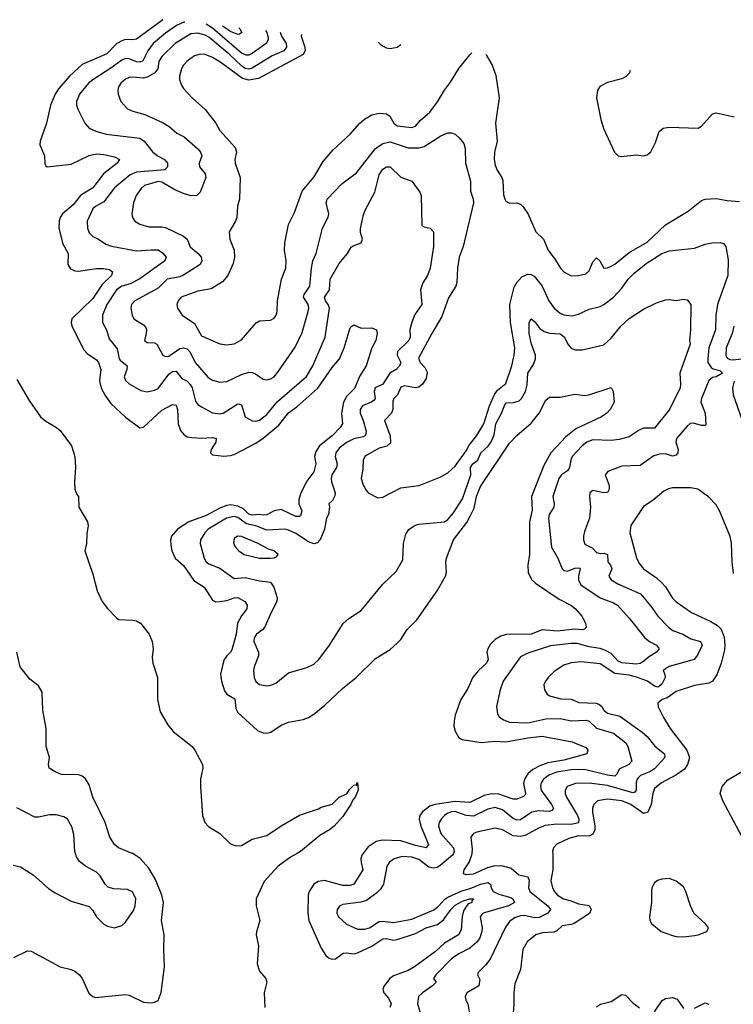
# Model space of a CAD drawing. Header units: inches. Extents: x 1384664 to 1536621, y 460766 to 646467.
# Tile 487 of 488: x 1461606 to 1465545, y 639167 to 644601. Entities that reach past the tile are written whole.
import ezdxf

# ---------------------------------------------------------------- set-up
doc = ezdxf.new("R2010")
doc.units = ezdxf.units.IN
doc.header["$MEASUREMENT"] = 0
doc.layers.add('B4663', color=7, linetype='Continuous')
doc.layers.add('B4664', color=7, linetype='Continuous')

msp = doc.modelspace()

# ---------------------------------------------------------------- linework, layer by layer
at = {"layer": 'B4663', "color": 5}
for points, elevation in [([(1461570, 639935.3), (1461610, 639926.3), (1461681, 639881), (1461765.8, 639805.8), (1461801.8, 639781.8), (1461890, 639737.4), (1461990, 639706.4), (1462010, 639685.5), (1462030.3, 639650), (1462070, 639610.3), (1462090, 639598), (1462130, 639590.3), (1462170, 639601.7), (1462190, 639620.3), (1462234.1, 639685.9), (1462243.4, 639710), (1462247.9, 639750), (1462228.3, 639788.3), (1462200.6, 639800.6), (1462124, 639804), (1462093.5, 639813.5), (1462077.3, 639830), (1462050, 639876.8), (1462030, 639896.2), (1461969, 639929), (1461936, 639956), (1461920.5, 639980.5), (1461914, 640000)], 720), ([(1461573.6, 639426.4), (1461650, 639463.1), (1461670, 639460.9), (1461830, 639373.6), (1461890, 639360.2), (1461910.2, 639350), (1461935.6, 639330), (1461950.1, 639310.1), (1461988.6, 639228.6), (1462010, 639210.3), (1462025, 639205), (1462190, 639220.7), (1462210, 639217.3), (1462290, 639179.6), (1462330, 639176), (1462350, 639178.7), (1462370, 639188.4), (1462387.5, 639232.5), (1462405, 639375), (1462400.9, 639470), (1462403.5, 639550), (1462388.6, 639630), (1462399.1, 639730), (1462389.7, 639770), (1462356.1, 639856.1), (1462319.3, 639919.3), (1462271.3, 639971.3), (1462230, 639998.7), (1462226.7, 640000)], 680), ([(1463137.5, 640000), (1463100, 639980), (1463032.6, 639930), (1462955.3, 639844.7), (1462911.6, 639750), (1462910.9, 639710), (1462931.3, 639630), (1462912.4, 639567.6), (1462911.6, 639550), (1462923.4, 639490), (1462916.4, 639390), (1462930, 639350.2), (1462964.9, 639310), (1462969.3, 639290), (1462955.7, 639230), (1462958.6, 639150)], 680), ([(1463502, 640000), (1463494.4, 639990), (1463488.8, 639970), (1463490.1, 639950.1), (1463500.5, 639910), (1463450.1, 639829.9), (1463430, 639823.1), (1463390, 639823.4), (1463288.8, 639851.2), (1463254.1, 639845.9), (1463229.3, 639830), (1463204.7, 639790), (1463198.9, 639770), (1463196.1, 639670), (1463202, 639630), (1463270, 639476.4), (1463296.5, 639436.5), (1463310, 639424.6), (1463330, 639415.8), (1463350, 639418.6), (1463390.9, 639449.1), (1463410, 639451.3), (1463450, 639446.1), (1463470, 639451.5), (1463550, 639487.3), (1463610, 639529.2), (1463630, 639530.5), (1463670, 639521.6), (1463690, 639524.7), (1463790, 639557.4), (1463850, 639589.7), (1463911.5, 639608.5), (1463945.6, 639634.4), (1463988.2, 639691.8), (1464010, 639713.6), (1464050, 639736.4), (1464089.6, 639750), (1464110.4, 639750), (1464100.7, 639739.3), (1464101.1, 639730), (1464080.3, 639719.7), (1464056.3, 639683.7), (1464048.1, 639651.9), (1464042.5, 639577.5), (1464027.5, 639550), (1463950, 639504.3), (1463900.4, 639459.6), (1463785.6, 639374.4), (1463750, 639354.6), (1463670, 639325.3), (1463649.2, 639310), (1463618.2, 639270), (1463610.2, 639250), (1463616.5, 639230), (1463641.2, 639201.2), (1463655.8, 639170), (1463649.5, 639150)], 720), ([(1464000, 640000), (1463995, 639990), (1463926.2, 639933.8), (1463910, 639923.2), (1463890, 639918.1), (1463865.1, 639925.1), (1463810, 639965.8), (1463770, 639979.9), (1463717.3, 639982.7), (1463672.2, 639970), (1463647.9, 639952.1), (1463632.3, 639930), (1463614.7, 639830), (1463597.6, 639802.4), (1463577.2, 639782.8), (1463519.5, 639740.5), (1463488.9, 639731.1), (1463390, 639718), (1463372.4, 639710), (1463359, 639690), (1463357.3, 639670), (1463364.9, 639650), (1463410, 639610.2), (1463470, 639582.9), (1463510, 639581.5), (1463536.3, 639590), (1463590, 639624.2), (1463610, 639626.5), (1463670, 639618.1), (1463770, 639637.8), (1463891.4, 639688.6), (1463919.3, 639710), (1463952, 639748), (1463970, 639759.4), (1464046, 639794), (1464093.2, 639806.8), (1464150, 639830.7), (1464190, 639839.5), (1464205.2, 639830), (1464208.4, 639810), (1464218.7, 639790), (1464250, 639774.5), (1464316.5, 639756.5), (1464327.1, 639750), (1464337.8, 639730), (1464303.6, 639710), (1464164.6, 639670), (1464156.9, 639663.1), (1464148.5, 639650), (1464158.1, 639590), (1464157, 639570), (1464146, 639534), (1464130, 639510.7), (1464090, 639477), (1464030, 639446.3), (1463990, 639417.8), (1463903.2, 639330), (1463890.3, 639310), (1463904.4, 639290), (1463885.2, 639270), (1463828.9, 639231.1), (1463807, 639210), (1463802, 639170), (1463824.9, 639090)], 740), ([(1464101.1, 640000), (1464100.3, 639990), (1464086.5, 639953.5), (1464056.9, 639910), (1464053, 639890), (1464070, 639883.2), (1464110, 639888), (1464190, 639922.4), (1464230, 639932.6), (1464270, 639931.5), (1464318.3, 639918.3), (1464361.8, 639881.8), (1464411.1, 639871.1), (1464418, 639850), (1464415.3, 639810), (1464422.6, 639790), (1464520.5, 639710), (1464535, 639690), (1464521.2, 639670), (1464473.7, 639646.3), (1464450, 639645.1), (1464390, 639657.1), (1464370, 639655.2), (1464336.2, 639643.8), (1464310, 639625), (1464284.8, 639590), (1464203.2, 639416.8), (1464177.2, 639382.8), (1464137.2, 639342.8), (1464132, 639330), (1464145.1, 639305.1), (1464139.4, 639270), (1464074.6, 639230), (1464065.5, 639210), (1464069, 639190), (1464079, 639170), (1464096.5, 639070)], 760), ([(1464547.8, 640000), (1464548.2, 639910), (1464538.4, 639850), (1464546, 639810), (1464557.1, 639790), (1464573.8, 639770), (1464607.7, 639750), (1464650, 639738.5), (1464690, 639721.4), (1464750, 639712.6), (1464760.5, 639690), (1464751, 639669), (1464666.2, 639613.8), (1464650, 639607.6), (1464599.3, 639600.7), (1464568.1, 639571.9), (1464554.5, 639565.5), (1464490, 639562.4), (1464454.9, 639550), (1464407.3, 639512.7), (1464382.7, 639470), (1464370, 639359), (1464339.5, 639280.5), (1464332.7, 639230), (1464333.4, 639170), (1464325.6, 639070)], 780), ([(1464790, 639153.2), (1464812, 639168), (1464870, 639182.7), (1464930, 639221.4), (1464950, 639217.3), (1464990, 639175.3), (1465027.6, 639147.6)], 780), ([(1465110, 639125.5), (1465151.3, 639188.7), (1465170, 639198.8), (1465210, 639205), (1465235.2, 639195.1), (1465270, 639144.2)], 780), ([(1465330, 639146.4), (1465390, 639175.8), (1465410, 639167.3)], 780)]:
    msp.add_lwpolyline(points, dxfattribs=dict(at, elevation=elevation))
at = {"layer": 'B4663', "color": 5, "elevation": 820}
msp.add_lwpolyline([(1465190, 639861.6), (1465150, 639858.4), (1465126.8, 639850), (1465110, 639838), (1465094.9, 639810), (1465092.4, 639790), (1465094, 639730), (1465083.1, 639650), (1465084.4, 639630), (1465093.5, 639613.5), (1465147.3, 639570), (1465210, 639546.4), (1465230, 639541.3), (1465270, 639540.4), (1465330, 639548), (1465350, 639550.7), (1465398, 639570), (1465408.7, 639590), (1465394, 639610), (1465327.6, 639670), (1465307.8, 639710), (1465282.6, 639790), (1465270, 639816.2), (1465230, 639847.8)], close=True, dxfattribs=at)
at = {"layer": 'B4664', "color": 5}
for points, elevation in [([(1462396.7, 644601.1), (1462250, 644493.8), (1462230, 644489.9), (1462190, 644491.2), (1462170, 644485.2), (1462142.5, 644470), (1462086.7, 644413.3), (1461950, 644353.4), (1461881.4, 644290), (1461820.8, 644219.2), (1461802, 644190), (1461775.5, 644130), (1461753.9, 644030), (1461718.4, 643930), (1461716.9, 643910), (1461743.6, 643850), (1461745.4, 643805.4), (1461750, 643794), (1461758, 643790), (1461890, 643803.7), (1461990, 643852.2), (1462030, 643860.8), (1462070, 643858), (1462130, 643844.1), (1462157, 643830), (1462144.9, 643810), (1462068.6, 643750), (1462010, 643672.6), (1461941.8, 643630), (1461900.6, 643579.4), (1461843, 643530), (1461829.4, 643510), (1461823.8, 643490), (1461821.2, 643450), (1461845, 643365), (1461872.8, 643310), (1461871.3, 643250), (1461885.8, 643225.8), (1461910, 643215.4), (1461930, 643213.7), (1462030, 643228.1), (1462068.6, 643228.6), (1462101.7, 643221.7), (1462118.9, 643210), (1462112.9, 643190), (1462060.9, 643139.1), (1462010, 643062.8), (1461894.3, 642950), (1461889.3, 642930), (1461894.2, 642910), (1461959.8, 642779.8), (1461978.6, 642758.6), (1462030, 642724.7), (1462041.2, 642710), (1462053.6, 642670), (1462046.8, 642610), (1462049.4, 642590), (1462059.6, 642559.6), (1462080.8, 642520.8), (1462110, 642483.2), (1462190, 642407.9), (1462270, 642348.8), (1462290, 642352.6), (1462390, 642446.7), (1462450, 642477.8), (1462470, 642474.3), (1462477.2, 642450), (1462481.4, 642370), (1462494.4, 642334.4), (1462511.4, 642311.4), (1462530, 642299.7), (1462555.6, 642295.6), (1462610, 642292.2), (1462670, 642296.3), (1462690.1, 642290.1), (1462689.1, 642270), (1462662.4, 642230), (1462659.5, 642210), (1462670, 642199.5), (1462732.1, 642192.1), (1462770, 642195.2), (1462790, 642201.8), (1462910, 642264), (1462950, 642291.1), (1463036.9, 642363.1), (1463090, 642431.5), (1463135.4, 642464.6), (1463252, 642568), (1463330, 642681.8), (1463371.3, 642728.7), (1463397.3, 642790), (1463430, 642901), (1463439, 642910), (1463450, 642917.3), (1463490, 642899.1), (1463550, 642901.3), (1463575.5, 642890), (1463578.7, 642870), (1463571.4, 642830), (1463549.3, 642790.7), (1463517.8, 642690), (1463483.6, 642636.4), (1463454.6, 642565.4), (1463410, 642521.1), (1463392.9, 642490), (1463382.6, 642430), (1463387.4, 642370), (1463375.8, 642350), (1463332.8, 642307.2), (1463261.5, 642250), (1463241.3, 642218.7), (1463233.7, 642190), (1463240.1, 642150), (1463230, 642106.3), (1463190, 642054), (1463157.6, 641990), (1463147, 641953), (1463146.6, 641930), (1463162.6, 641890), (1463156.1, 641863.9), (1463150, 641858.5), (1463130, 641859.2), (1463050, 641897.3), (1463010, 641890.4), (1462970, 641869.4), (1462954, 641866), (1462930, 641870.8), (1462890, 641867.4), (1462870, 641871.5), (1462841.3, 641901.3), (1462810, 641916.8), (1462770, 641923.9), (1462750, 641921), (1462710, 641905.5), (1462634.7, 641865.3), (1462539, 641830), (1462477.3, 641790), (1462443.9, 641750), (1462439, 641730), (1462440.3, 641700.3), (1462446, 641670), (1462464.7, 641630), (1462510, 641589.3), (1462567.1, 641507.1), (1462623.9, 641470), (1462670, 641398), (1462688.9, 641388.9), (1462709.5, 641389.5), (1462750, 641396.6), (1462790, 641410.8), (1462810, 641411.6), (1462848.9, 641390), (1462862, 641370), (1462859.1, 641350), (1462830, 641311.2), (1462809.1, 641270.9), (1462801.4, 641210), (1462776.6, 641123.4), (1462770.1, 641109.9), (1462749, 641090), (1462733.4, 641066.6), (1462715, 640990), (1462719.8, 640950), (1462737.3, 640897.3), (1462750, 640879.1), (1462793.1, 640853.1), (1462799.1, 640799.1), (1462810, 640777), (1462918.6, 640678.6), (1462950, 640664.9), (1462970, 640662.8), (1462991.6, 640668.4), (1463050, 640707.6), (1463090, 640724.6), (1463170, 640739.5), (1463199.3, 640750), (1463230, 640768.8), (1463290, 640817.6), (1463387.3, 640910), (1463463.6, 640970), (1463570, 641075.3), (1463650, 641126), (1463690, 641160.2), (1463710, 641180.8), (1463745.1, 641234.9), (1463797.5, 641290), (1463910, 641449.2), (1463957, 641530), (1463962.4, 641550), (1463959, 641610), (1463962.4, 641630), (1464001.3, 641730), (1464073.9, 641826.1), (1464094.7, 641865.3), (1464113.7, 641906.3), (1464126.7, 641970), (1464150, 642025), (1464310, 642263.6), (1464350, 642306.9), (1464430, 642374.6), (1464473.8, 642430), (1464510, 642500.5), (1464530, 642518.4), (1464590, 642518), (1464670, 642534.4), (1464726.7, 642526.7), (1464748, 642530), (1464870, 642570.7), (1464881, 642550), (1464886.8, 642490), (1464864.9, 642450), (1464847.3, 642430), (1464817.3, 642410), (1464675.9, 642344.1), (1464620.8, 642299.2), (1464536.9, 642210), (1464499.3, 642140.7), (1464431.2, 641970), (1464434, 641894), (1464419.1, 641830), (1464419.8, 641650), (1464410.2, 641590), (1464412.2, 641550), (1464431.6, 641511.6), (1464452.1, 641492.1), (1464583.6, 641403.6), (1464647.2, 641370), (1464674.6, 641350), (1464708.5, 641310), (1464728.4, 641270), (1464732.2, 641247.8), (1464723, 641237), (1464710, 641233.6), (1464670, 641237.1), (1464573.1, 641226.9), (1464490, 641233.5), (1464430, 641210.9), (1464291.8, 641208.2), (1464261.6, 641198.4), (1464230, 641180.6), (1464204.5, 641155.5), (1464189.4, 641130), (1464184.8, 641110), (1464191.8, 641070), (1464182.8, 641050), (1464138, 641010), (1464107.1, 640972.9), (1464079.3, 640910), (1464040.7, 640850), (1464010, 640762.7), (1464003.8, 640730), (1464002.9, 640702.9), (1464010, 640674), (1464030, 640638), (1464048.1, 640628.1), (1464152.3, 640612.3), (1464230, 640619.4), (1464290, 640615.1), (1464410, 640638.1), (1464490, 640646.4), (1464655.6, 640615.6), (1464730, 640584.9), (1464741.6, 640570), (1464735.5, 640550), (1464610, 640514.3), (1464520.6, 640499.4), (1464476.4, 640483.6), (1464437.6, 640462.4), (1464410, 640439), (1464391.4, 640410), (1464386.6, 640386.6), (1464398.5, 640330), (1464396, 640324), (1464385.9, 640314.1), (1464350, 640299.8), (1464330, 640299.2), (1464250, 640327), (1464210, 640328.3), (1464170, 640319.9), (1464090, 640281.9), (1464010, 640286.5), (1463898.3, 640270), (1463870, 640260.3), (1463828.9, 640230), (1463815.3, 640210), (1463810.6, 640190), (1463820.9, 640150), (1463862.3, 640050), (1463850.4, 640030), (1463790, 640043.9), (1463710, 640069.9), (1463607.7, 640072.3), (1463573.6, 640066.4), (1463530, 640037), (1463502, 640000)], 720), ([(1462517.8, 644588.2), (1462512.2, 644587.8), (1462471.2, 644568.8), (1462410, 644527), (1462342.9, 644470), (1462312.5, 644430), (1462286.4, 644373.6), (1462270, 644365.9), (1462250, 644369), (1462210, 644384.7), (1462190, 644386.8), (1462170, 644378.5), (1462110, 644334.1), (1462009.3, 644270), (1461985.1, 644250), (1461936, 644190), (1461919.3, 644150), (1461919.2, 644130), (1461926.5, 644106.5), (1461966.5, 644030), (1461990, 644003.1), (1462025.7, 643985.7), (1462082.8, 643970), (1462270, 643946.9), (1462292.3, 643930), (1462341.2, 643870), (1462370, 643848.6), (1462406, 643830), (1462421.1, 643810), (1462421.1, 643790), (1462407.9, 643772.1), (1462250, 643759.4), (1462215.2, 643744.8), (1462130, 643672.7), (1462070, 643595.7), (1462024.1, 643570), (1462010, 643556.5), (1461979.3, 643490), (1461980.6, 643450), (1461990, 643424.2), (1462010, 643404.7), (1462041.6, 643390), (1462082.4, 643362.4), (1462112.1, 643352.1), (1462250, 643324.7), (1462331.9, 643331.9), (1462370, 643330.9), (1462395, 643315), (1462413.8, 643290), (1462408, 643270), (1462270, 643171.6), (1462216.6, 643143.4), (1462170, 643129.9), (1462140.1, 643110), (1462086.8, 643030), (1462063.7, 642970), (1462063.5, 642930), (1462084.7, 642890), (1462100.1, 642840.1), (1462144.6, 642784.6), (1462155.8, 642730), (1462161.3, 642721.3), (1462199.4, 642690), (1462197.8, 642670), (1462182.7, 642630), (1462189.2, 642610), (1462210, 642591.2), (1462273.9, 642553.9), (1462310, 642547.7), (1462350, 642556), (1462370, 642565.8), (1462430, 642644), (1462450, 642658.8), (1462470, 642662.3), (1462501.3, 642621.3), (1462530, 642605.8), (1462547.7, 642587.7), (1462557.4, 642570), (1462576.8, 642496.8), (1462590, 642478.4), (1462610, 642463.8), (1462670, 642431.8), (1462710, 642425.8), (1462730, 642429), (1462810, 642481.2), (1462819.7, 642479.7), (1462830, 642476.4), (1462850, 642408.9), (1462890, 642387.3), (1462910, 642385.2), (1462930, 642391), (1462970, 642421.5), (1463027, 642493), (1463188.2, 642631.8), (1463224.4, 642690), (1463291.3, 642850), (1463316, 643010), (1463308.3, 643030), (1463293.1, 643050), (1463288.8, 643070), (1463315.9, 643110), (1463320.6, 643170), (1463370, 643256.5), (1463415.6, 643310), (1463434.7, 643345.3), (1463446.2, 643353.8), (1463491.1, 643370), (1463498.4, 643390), (1463487.3, 643427.2), (1463486.9, 643446.9), (1463501, 643519), (1463513.1, 643550), (1463566.7, 643650), (1463590, 643744.9), (1463610, 643775.5), (1463630, 643789), (1463650, 643788.8), (1463710, 643732.9), (1463770.3, 643710), (1463815.5, 643650), (1463821.1, 643630), (1463825.8, 643465.8), (1463838, 643458), (1463872, 643450), (1463890.6, 643430.6), (1463890.3, 643350.3), (1463870.8, 643230), (1463856.1, 643190), (1463830.9, 643149.1), (1463817.8, 643110), (1463826.3, 643030), (1463786.5, 642973.5), (1463770, 642932.6), (1463759.9, 642890), (1463761.1, 642850), (1463753, 642830), (1463691.3, 642770), (1463690.1, 642750), (1463710.2, 642710), (1463703.2, 642690), (1463683.2, 642670), (1463648.9, 642651.1), (1463610.1, 642589.9), (1463567.8, 642570), (1463562.7, 642550), (1463568.1, 642510), (1463560.1, 642499.9), (1463546.9, 642490), (1463497.5, 642470), (1463484.6, 642450), (1463484.8, 642430), (1463501.5, 642390), (1463517.8, 642330), (1463514.1, 642305.9), (1463501.4, 642298.6), (1463450, 642287.9), (1463410, 642267.2), (1463370, 642237.2), (1463350.8, 642210), (1463346.9, 642190), (1463357.6, 642150), (1463354.6, 642130), (1463329.5, 642090), (1463325.3, 642070), (1463327.3, 642050), (1463347.8, 641990), (1463346.2, 641973.8), (1463331.8, 641948.2), (1463313, 641930), (1463315.8, 641910), (1463310.1, 641870), (1463300.2, 641850), (1463288.6, 641790), (1463263.8, 641730), (1463250, 641714.4), (1463230, 641708.4), (1463199.6, 641719.6), (1463130, 641765.5), (1463090, 641784), (1463070, 641788.9), (1462970, 641784.8), (1462910, 641808.2), (1462858.4, 641818.4), (1462810, 641854.2), (1462790, 641859.7), (1462747.5, 641850), (1462646.4, 641790), (1462627.2, 641770), (1462604.5, 641730), (1462602.9, 641710), (1462623.5, 641630), (1462635.9, 641610), (1462650, 641597.7), (1462710, 641574.4), (1462790, 641516.8), (1462850, 641523.3), (1462930, 641503.6), (1462990, 641496.8), (1463008.1, 641470), (1463026.7, 641410), (1463024.8, 641390), (1462993.3, 641330), (1462959.8, 641250), (1462945.9, 641234.1), (1462912.3, 641210), (1462900.1, 641190), (1462898.7, 641170), (1462923.7, 641110), (1462924.8, 641090), (1462900.1, 641030), (1462897.3, 641010), (1462900.7, 640970), (1462910, 640948.8), (1462930, 640933.1), (1462941, 640930), (1462970, 640925.5), (1462991.9, 640928.1), (1463020, 640940), (1463090, 640996.4), (1463190, 641025.3), (1463230, 641045.3), (1463256.9, 641070), (1463315.6, 641150), (1463390.6, 641269.4), (1463423, 641297), (1463490, 641340.4), (1463610, 641485.3), (1463684.6, 641555.4), (1463720.4, 641619.6), (1463724.8, 641710), (1463737.3, 641762.7), (1463753, 641787), (1463789.2, 641810.8), (1463810, 641817.5), (1463950, 641830.2), (1463970, 641842), (1464001, 641879), (1464050, 641956.9), (1464096, 642090), (1464095, 642130), (1464107.4, 642150), (1464133.9, 642170), (1464151.1, 642210), (1464192.5, 642247.5), (1464209, 642271), (1464225.6, 642310), (1464234.9, 642370), (1464266.2, 642430), (1464283.9, 642476.1), (1464293.4, 642486.6), (1464332.3, 642487.7), (1464362.5, 642497.5), (1464376.4, 642510), (1464397.4, 642550), (1464406.9, 642586.8), (1464410.7, 642650), (1464442, 642698), (1464453.1, 642730), (1464452.2, 642750), (1464430.5, 642810), (1464417.4, 642870), (1464417.3, 642930), (1464428.9, 642951.1), (1464450, 642934), (1464477.8, 642897.8), (1464500.2, 642880.2), (1464530, 642870.8), (1464590, 642866.8), (1464613.1, 642850), (1464630.7, 642810.7), (1464649.1, 642789.1), (1464670, 642779), (1464710, 642778.6), (1464830, 642807.3), (1464870, 642843.2), (1464923.2, 642910), (1464970, 642952.3), (1465050, 643003.2), (1465120.9, 643039.1), (1465170, 643055.8), (1465190, 643057.1), (1465230, 643050.6), (1465270, 643058.8), (1465290, 643056), (1465310.4, 643030), (1465307.7, 642890), (1465302.2, 642830), (1465306.9, 642810), (1465250.2, 642650), (1465253.8, 642590), (1465251, 642570), (1465193, 642450), (1465110, 642347.7), (1465050, 642346.9), (1465024.5, 642335.5), (1464970, 642299.8), (1464915.2, 642284.8), (1464870, 642279.6), (1464770, 642281.8), (1464735.8, 642270), (1464710.2, 642250), (1464656.1, 642190), (1464647.5, 642170), (1464640.6, 642130), (1464629, 642111), (1464595.8, 642090), (1464581.5, 642070), (1464548.5, 641970), (1464556.9, 641930), (1464553.9, 641910), (1464529, 641870), (1464524.6, 641850), (1464540.9, 641690), (1464575.4, 641630), (1464600.2, 641570), (1464610, 641560.7), (1464630, 641558.3), (1464670, 641574.1), (1464696.8, 641576.8), (1464699.3, 641570), (1464689.6, 641530.4), (1464689.6, 641510), (1464703.2, 641483.2), (1464810, 641410.8), (1464883.2, 641383.2), (1464905.5, 641370), (1464970, 641299.1), (1465056.9, 641190), (1465081.5, 641170), (1465120.3, 641150), (1465135.2, 641130), (1465121.7, 641110), (1465077.3, 641082.7), (1465050, 641059.2), (1465030, 641047.7), (1465010, 641045.3), (1464930, 641051), (1464910, 641061.5), (1464870, 641103.5), (1464839.8, 641119.8), (1464810, 641130.6), (1464750, 641139.6), (1464682.2, 641157.8), (1464650, 641158.6), (1464535.2, 641144.9), (1464410, 641105.3), (1464370, 641085.1), (1464274.2, 640950), (1464258, 640902), (1464238.4, 640810), (1464242.4, 640770), (1464253.2, 640753.2), (1464276.5, 640736.5), (1464310, 640725.1), (1464410, 640720.3), (1464510, 640743.4), (1464590, 640745.3), (1464650, 640731), (1464730, 640735.9), (1464749.6, 640729.6), (1464790.4, 640690.4), (1464883.7, 640663.7), (1464950.8, 640610.8), (1464963.3, 640590), (1464984.6, 640510), (1464967.6, 640490), (1464915.4, 640464.6), (1464901.9, 640438.1), (1464890, 640427.1), (1464850, 640431.4), (1464730, 640460.6), (1464690, 640464), (1464650, 640462.1), (1464571.2, 640448.8), (1464530, 640434.1), (1464497.9, 640410), (1464483.9, 640390), (1464479.8, 640370), (1464484.8, 640350), (1464496.6, 640330), (1464540.9, 640270), (1464551.9, 640248.1), (1464542.6, 640237.4), (1464527.9, 640232.1), (1464470, 640234.6), (1464432, 640228), (1464370, 640185.7), (1464350, 640182.9), (1464330, 640191.9), (1464270, 640239.7), (1464230, 640252.7), (1464190, 640244.4), (1464110, 640206.3), (1464070, 640208.7), (1464010, 640230.6), (1463990, 640229.9), (1463970, 640222.5), (1463950.2, 640210), (1463932.3, 640190), (1463921.1, 640170), (1463918.4, 640150), (1463930.1, 640110), (1464000.1, 640030), (1464005, 640010), (1464000, 640000)], 740), ([(1462962.2, 644540.9), (1462969.7, 644530), (1462976.8, 644503.2), (1462977.2, 644490), (1462967.2, 644470), (1462890, 644414.9), (1462870, 644404.5), (1462855.3, 644404.7), (1462830, 644416.7), (1462670, 644554.5), (1462634.5, 644575.8)], 740), ([(1462815, 644556.6), (1462820.7, 644550), (1462831.3, 644530), (1462819, 644521), (1462810, 644519.3), (1462770, 644536.2), (1462726, 644566.1)], 720), ([(1463043, 644532.3), (1463051.2, 644510), (1463076.9, 644470), (1463079.1, 644450), (1463063.9, 644430), (1462998.8, 644401.2), (1462890, 644332.8), (1462870, 644327.7), (1462850, 644332.2), (1462830, 644346.3), (1462762.2, 644410), (1462650, 644504.5), (1462630, 644516), (1462590, 644526.9), (1462550, 644522.5), (1462465.1, 644470), (1462390, 644398.3), (1462374.9, 644370), (1462369.1, 644330), (1462351.8, 644308.2), (1462310, 644283.7), (1462290, 644278.4), (1462230, 644283.9), (1462210, 644281.3), (1462190, 644272.5), (1462164.3, 644250), (1462151, 644230), (1462147.7, 644210), (1462149.5, 644189.5), (1462164.5, 644150), (1462201.5, 644110), (1462230, 644097.1), (1462297.5, 644077.5), (1462394.4, 644034.4), (1462431.6, 644011.6), (1462474.1, 643974.1), (1462514.2, 643954.2), (1462588.5, 643888.5), (1462604.5, 643870), (1462611.1, 643850), (1462596.5, 643810), (1462598, 643790), (1462630.1, 643750.1), (1462633, 643730), (1462602.6, 643650), (1462584, 643630), (1462550, 643629.4), (1462510, 643642), (1462462.1, 643662.1), (1462390, 643704), (1462370, 643708.5), (1462294.2, 643685.8), (1462276, 643670), (1462249.3, 643630), (1462235, 643590), (1462225.2, 643530), (1462228.9, 643510), (1462242.4, 643490), (1462270, 643472.9), (1462318, 643458), (1462390, 643458.5), (1462410, 643453.5), (1462510, 643406.2), (1462530.1, 643390.1), (1462547.1, 643347.1), (1462591.1, 643310), (1462607.5, 643290), (1462611.7, 643270), (1462602, 643250), (1462510, 643190.6), (1462490, 643182), (1462420.2, 643170), (1462370, 643120.2), (1462242.3, 643050), (1462223.5, 643030), (1462219.2, 643010), (1462226.5, 642970), (1462236.5, 642950), (1462290, 642917.7), (1462301.6, 642901.6), (1462306.1, 642890), (1462304.3, 642870), (1462294.7, 642830), (1462310, 642820.1), (1462350, 642818), (1462363.2, 642810), (1462397, 642750), (1462410, 642742.6), (1462430, 642744.5), (1462490, 642786.2), (1462510, 642790.5), (1462530, 642784.4), (1462547.1, 642767.1), (1462573.7, 642710), (1462646.4, 642626.4), (1462670, 642612.6), (1462710, 642601.2), (1462750, 642604), (1462830, 642643.7), (1462870, 642656.6), (1462890, 642655), (1462907.3, 642647.3), (1462950, 642616.5), (1462970, 642612.9), (1462990, 642618.5), (1463010, 642630.3), (1463030, 642656), (1463125.7, 642794.3), (1463164.3, 642875.7), (1463198.3, 642990), (1463201.5, 643010), (1463197.4, 643030), (1463173.2, 643070), (1463175.4, 643084.6), (1463207.4, 643130), (1463216.1, 643230), (1463224.1, 643270), (1463242.7, 643310), (1463277.8, 643450), (1463308.4, 643511.6), (1463312.1, 643530), (1463298, 643590), (1463303.8, 643610), (1463384.5, 643695.5), (1463464.9, 643755.1), (1463569.9, 643890), (1463610, 643917.9), (1463650, 643926.2), (1463750, 643893.9), (1463810, 643893.9), (1463838, 643902), (1463930, 643960.3), (1463970, 643977.6), (1463990, 643977.6), (1464010, 643968.8), (1464032, 643950), (1464057, 643917), (1464064.9, 643890), (1464067.2, 643810), (1464093.6, 643710), (1464094.7, 643654.7), (1464109.3, 643610), (1464110.9, 643590), (1464053.4, 643350), (1464032.3, 643290), (1464021.7, 643230), (1464019, 643150), (1464012.9, 643130), (1463973.5, 643066.5), (1463936.9, 642963.1), (1463881.2, 642870), (1463807.6, 642732.4), (1463816.6, 642710), (1463842.2, 642682.2), (1463855.9, 642655.9), (1463850, 642620.2), (1463830, 642590), (1463810, 642574), (1463790, 642570.3), (1463730, 642580.4), (1463710, 642572.9), (1463690.8, 642530), (1463671, 642510), (1463664.8, 642495.2), (1463665.2, 642450), (1463658.4, 642430), (1463620.2, 642390), (1463650, 642304.2), (1463653.4, 642266.6), (1463632.7, 642247.3), (1463590, 642235.9), (1463522, 642198), (1463510.2, 642190), (1463501, 642170), (1463499.2, 642120.8), (1463490.3, 642070), (1463499.5, 642039.5), (1463512.3, 642012.3), (1463530, 641990.8), (1463583, 641963), (1463610, 641966), (1463710, 642017.6), (1463810, 642030.4), (1463830, 642037), (1463930, 642078.9), (1463970, 642100.9), (1464010, 642136.5), (1464070, 642221.3), (1464087, 642253), (1464130, 642306.2), (1464167.3, 642370), (1464198.7, 642470), (1464227, 642533), (1464242.5, 642557.5), (1464290, 642593.7), (1464321.5, 642690), (1464334.8, 642750), (1464338.4, 642790), (1464314.5, 642930), (1464310.5, 643030), (1464335, 643125), (1464350, 643151.5), (1464378, 643182), (1464410, 643196.8), (1464430, 643194.3), (1464445, 643185), (1464490.2, 643130), (1464527.2, 643050), (1464555.5, 643010), (1464590, 642982), (1464610, 642973), (1464652.7, 642967.3), (1464690, 642976.9), (1464750, 643004.4), (1464810, 643017.6), (1464830, 643029.2), (1464882.7, 643070), (1464930, 643120.2), (1464964.8, 643170), (1464996.8, 643203.2), (1465064.5, 643255.5), (1465150, 643310.1), (1465190, 643325.2), (1465330, 643339.7), (1465390, 643361.8), (1465428, 643370), (1465472.1, 643372.1), (1465490, 643366), (1465503.2, 643350), (1465515.8, 643275.8), (1465513.9, 643190), (1465458.2, 643030), (1465449.1, 642970), (1465446.3, 642890), (1465409.2, 642790), (1465403.4, 642730), (1465404.8, 642710), (1465422.5, 642682.5), (1465434.3, 642674.3), (1465470, 642664.7), (1465484.7, 642650), (1465450, 642630.7), (1465430, 642625.6), (1465409.6, 642610.4), (1465370.1, 642510), (1465366.2, 642490), (1465388.7, 642430), (1465393.8, 642366.2), (1465390, 642361.6), (1465370, 642361.6), (1465324.6, 642375.4), (1465307.5, 642372.5), (1465290, 642357.8), (1465232.1, 642290), (1465227.3, 642270), (1465239.6, 642230), (1465237.7, 642210), (1465230, 642197), (1465210, 642192.7), (1465170, 642206), (1465137, 642203), (1465106.7, 642193.3), (1465030, 642141), (1464930, 642136.4), (1464851.5, 642108.5), (1464837.6, 642090), (1464860.1, 642030), (1464859.8, 642010), (1464850, 641992), (1464829.9, 641989.9), (1464770, 642002), (1464752.7, 641990), (1464750.3, 641970), (1464757, 641910), (1464751.8, 641850), (1464723.7, 641776.3), (1464718.3, 641750), (1464718.5, 641730), (1464726.1, 641706.1), (1464765.7, 641685.7), (1464790, 641660.1), (1464810, 641654.5), (1464830, 641657.8), (1464850.4, 641650.4), (1464852.2, 641610), (1464867.4, 641590), (1464874.4, 641570), (1464858.5, 641530), (1464870.2, 641510), (1464907.7, 641487.7), (1465033.2, 641433.2), (1465090, 641364.9), (1465127.6, 641310), (1465190, 641244.6), (1465211, 641231), (1465270, 641208.1), (1465310, 641184.2), (1465364.4, 641170), (1465372.5, 641150), (1465346.6, 641093.4), (1465329.2, 641070.8), (1465190, 641030.9), (1465157.3, 641010), (1465167.6, 640987.6), (1465169.4, 640970), (1465150, 640935), (1465130, 640917.2), (1465110, 640923.4), (1465070.3, 640950.3), (1465010, 640971.9), (1464970, 640982.9), (1464890, 640993.3), (1464810, 641046.4), (1464703.4, 641056.6), (1464650, 641051.6), (1464610, 641038.9), (1464556.9, 641003.1), (1464523.2, 640970), (1464507.9, 640950), (1464499.6, 640930), (1464502.2, 640902.2), (1464518.2, 640878.2), (1464530.7, 640870), (1464593.4, 640853.4), (1464650.6, 640850.6), (1464692.8, 640832.8), (1464788.7, 640828.7), (1464803.4, 640823.4), (1464818.6, 640810), (1464830.2, 640790), (1464850, 640773.5), (1464917.7, 640757.7), (1465041.4, 640670), (1465070, 640645.2), (1465112.3, 640592.3), (1465164.5, 640550), (1465167.5, 640530), (1465110, 640467.5), (1465087.4, 640452.6), (1465033, 640430), (1465020.9, 640419.1), (1465013.4, 640410), (1465008.3, 640391.7), (1465009.4, 640350), (1465001.6, 640338.4), (1464990, 640333.5), (1464850, 640374.4), (1464750, 640387.3), (1464674.2, 640385.8), (1464627.9, 640370), (1464616.2, 640350), (1464617.4, 640330), (1464623.9, 640310), (1464684.5, 640210), (1464692.8, 640190), (1464690, 640169.4), (1464650, 640159.6), (1464570, 640160.6), (1464506.7, 640153.3), (1464470, 640138.8), (1464399.2, 640100.8), (1464370, 640093), (1464330, 640098), (1464270, 640130.5), (1464230, 640138.9), (1464130, 640117.9), (1464110.8, 640109.2), (1464096.2, 640090), (1464102.8, 640022.8), (1464101.1, 640000)], 760), ([(1463161.2, 644519.8), (1463160.3, 644510), (1463179.7, 644450), (1463181, 644430), (1463171.2, 644408.8), (1462923.7, 644276.3), (1462870, 644266.5), (1462836.7, 644276.7), (1462710, 644368.9), (1462670, 644393.2), (1462630, 644408.4), (1462604.7, 644410), (1462570, 644401.1), (1462530, 644372.8), (1462510.2, 644350), (1462498.8, 644330), (1462488.2, 644290), (1462487.2, 644270), (1462499.5, 644239.5), (1462510, 644220.5), (1462557.6, 644170), (1462630, 644104.9), (1462688.9, 644030), (1462711.5, 643990), (1462795.9, 643895.9), (1462803.2, 643870), (1462793.6, 643830), (1462795.5, 643810), (1462823.6, 643730), (1462818.4, 643610), (1462808.8, 643571.2), (1462804.4, 643510), (1462795.1, 643484.9), (1462762.8, 643430), (1462766.4, 643390), (1462790.3, 643330), (1462791.8, 643290), (1462784.2, 643255.8), (1462754.9, 643190), (1462725.5, 643154.5), (1462663.8, 643116.2), (1462590, 643102.5), (1462497.1, 643070), (1462480.3, 643050), (1462474, 643030), (1462477.1, 643010), (1462503, 642970), (1462570, 642923.6), (1462610, 642856), (1462710, 642812.2), (1462750, 642807.6), (1462790, 642812.9), (1462830, 642834), (1462911.7, 642928.3), (1462930, 642938.9), (1462990, 642942), (1463010, 642953.4), (1463021.6, 642970), (1463027.6, 642990), (1463029.7, 643050), (1463051.6, 643168.4), (1463075.3, 643230), (1463076.8, 643270), (1463066.8, 643330), (1463068.8, 643368.8), (1463090, 643470.7), (1463123.3, 643536.7), (1463165.9, 643654.1), (1463228.8, 643731.2), (1463281, 643819), (1463336.8, 643883.2), (1463430, 643970.3), (1463484.2, 644030), (1463508.6, 644051.4), (1463550, 644076.1), (1463590, 644085.5), (1463630, 644081.1), (1463649.4, 644069.4), (1463670.3, 644030), (1463690, 644015.3), (1463770, 644006.8), (1463790, 644013.4), (1463816.1, 644043.9), (1463870.5, 644090), (1463911.8, 644148.2), (1463950, 644212.8), (1463984.2, 644255.8), (1464030, 644331.2), (1464090, 644407), (1464101.2, 644419)], 780), ([(1463709, 644461.5), (1463690, 644448.3), (1463650, 644439.4), (1463630, 644443.6), (1463600.3, 644460.3), (1463586, 644474.6)], 780), ([(1464178.7, 644410.3), (1464183.4, 644403.4), (1464214.4, 644350), (1464233.6, 644293.6), (1464252, 644170), (1464232.2, 644030), (1464241.6, 643930), (1464227, 643870), (1464225.2, 643830), (1464230, 643798.8), (1464240.8, 643770), (1464267.4, 643730), (1464273.5, 643713.5), (1464275.8, 643635.8), (1464283.1, 643610), (1464290, 643600.5), (1464310, 643588.4), (1464350, 643590.3), (1464370, 643582.4), (1464383.8, 643570), (1464410, 643530.7), (1464454.7, 643430), (1464496.5, 643390), (1464522.8, 643330), (1464560.1, 643280.1), (1464590.1, 643230.1), (1464610, 643209.1), (1464650, 643188.2), (1464690, 643189.2), (1464730, 643198.8), (1464750, 643214.3), (1464770, 643265.7), (1464790, 643287.8), (1464807.7, 643270), (1464830, 643230.2), (1464850, 643231.8), (1464870, 643240.5), (1464890, 643251.5), (1464970, 643315.5), (1465070, 643373.6), (1465170, 643469.4), (1465295.7, 643544.3), (1465370, 643603.5), (1465390, 643611), (1465450, 643613.7), (1465510, 643602.8), (1465578.2, 643598.2)], 780), ([(1464974.8, 644320.5), (1464972.5, 644307.5), (1464953.1, 644286.9), (1464930, 644275.6), (1464850, 644254), (1464808.3, 644231.7), (1464794.4, 644210), (1464790.4, 644170), (1464813.1, 644050), (1464830, 643997.3), (1464888.2, 643870), (1464910, 643850.6), (1464926.7, 643846.7), (1465010, 643854.9), (1465050, 643850.6), (1465070, 643854.8), (1465090, 643871), (1465115.7, 643924.3), (1465135.5, 643984.5), (1465158, 644002), (1465190, 644007.3), (1465350, 644002.8), (1465370, 644014), (1465430, 644080.9), (1465450, 644087.8), (1465550, 644065.2)], 820), ([(1465548.1, 642910), (1465538.5, 642870), (1465506.2, 642790), (1465503.6, 642750), (1465510, 642733.4), (1465525.6, 642725.6), (1465543.6, 642723.6), (1465590, 642730.4)], 780), ([(1461590, 642616), (1461659.1, 642499.1), (1461721, 642410), (1461750, 642384.7), (1461810, 642350.7), (1461830, 642333.4), (1461892, 642250), (1461910.2, 642190), (1461913.4, 642130), (1461908.1, 642048.1), (1461910.2, 642010.2), (1461920.6, 641980.6), (1461930.5, 641970), (1461933.4, 641910), (1461981, 641830), (1461984.7, 641810), (1461976.9, 641763.1), (1461974.8, 641710), (1461966, 641670), (1462010, 641542), (1462033, 641450), (1462062, 641390), (1462090, 641351), (1462139.6, 641299.6), (1462151.6, 641291.6), (1462230, 641288), (1462250, 641283), (1462273, 641270), (1462321.6, 641210), (1462337.1, 641170), (1462342.4, 641130), (1462337.3, 641082.7), (1462340.3, 641050), (1462366.7, 640970), (1462366.3, 640850), (1462380.6, 640780.6), (1462423.6, 640710), (1462452.8, 640672.8), (1462558.3, 640590), (1462573.6, 640570), (1462615.6, 640490), (1462616, 640470), (1462603.5, 640410), (1462603.5, 640370), (1462615, 640210), (1462628, 640170), (1462649, 640149), (1462710, 640109.2), (1462770, 640053.5), (1462801.4, 640041.4), (1462830, 640043.9), (1462890, 640078.5), (1462970, 640099), (1463050, 640152.8), (1463150, 640211.8), (1463254.8, 640245.2), (1463270, 640256), (1463330, 640271), (1463369.5, 640310.5), (1463411.4, 640328.6), (1463426.3, 640353.7), (1463450, 640377.3), (1463458.8, 640378.8), (1463466, 640374), (1463466, 640386), (1463470.8, 640390.8), (1463474, 640350), (1463458, 640310), (1463444.4, 640295.6), (1463434.6, 640270), (1463390, 640203.5), (1463341.1, 640150), (1463316.5, 640130), (1463261.9, 640098.1), (1463156.3, 640010), (1463137.5, 640000)], 680), ([(1465550, 642607), (1465540.8, 642570), (1465543.6, 642530), (1465590, 642401)], 780), ([(1465545.4, 641545.4), (1465537.6, 641610), (1465534.5, 641714.5), (1465528.2, 641748.2), (1465470, 641886.6), (1465450, 641923.7), (1465407.4, 641967.4), (1465348.7, 642010), (1465310, 642018), (1465210, 642018), (1465187.3, 642012.7), (1465160.9, 641999.1), (1465103.1, 641950), (1465050, 641914.7), (1464979, 641810), (1464974.3, 641770), (1465011.2, 641631.2), (1465023.2, 641603.2), (1465048.5, 641570), (1465120.1, 641520.1), (1465150, 641494), (1465170.7, 641470.7), (1465210, 641409.2), (1465230, 641389.2), (1465314.3, 641330), (1465420.4, 641280.4), (1465458, 641258), (1465478.5, 641238.5), (1465493.8, 641193.8), (1465497.8, 641150), (1465496.3, 641123.7), (1465478.4, 641050), (1465454.7, 640985.3), (1465429.4, 640950.6), (1465410, 640939.8), (1465330, 640926), (1465230, 640892.8), (1465180.6, 640859.4), (1465152.4, 640850), (1465128.7, 640830), (1465130.6, 640809.4), (1465159, 640750), (1465196.2, 640690), (1465288.5, 640570), (1465302.5, 640530), (1465291.5, 640490), (1465274.5, 640465.5), (1465227.2, 640432.8), (1465148.1, 640390), (1465110, 640358), (1465100.1, 640330), (1465092, 640270), (1465072.6, 640227.4), (1465050, 640220.9), (1464978.5, 640270), (1464930, 640290.3), (1464850, 640298.7), (1464795.8, 640290), (1464774.5, 640270), (1464767.7, 640250), (1464766.9, 640230), (1464780.4, 640150), (1464779.9, 640130), (1464770, 640106.4), (1464750, 640095.6), (1464690, 640096.3), (1464636.7, 640083.3), (1464570, 640050.8), (1464552.9, 640030), (1464547.7, 640010), (1464547.8, 640000)], 780), ([(1462226.7, 640000), (1462150.9, 640030), (1462129.3, 640050), (1462103.2, 640090), (1462077.5, 640170), (1462010.3, 640310), (1461990, 640378.3), (1461970, 640410.9), (1461950, 640426.2), (1461930, 640433.3), (1461836.3, 640436.3), (1461801.2, 640450), (1461769.5, 640470), (1461765.6, 640490), (1461769.7, 640530), (1461752, 640590), (1461751.8, 640690), (1461734.5, 640790), (1461729.4, 640890), (1461710, 640925.2), (1461661.2, 640961.2), (1461609.6, 641029.6), (1461589.5, 641110)], 680), ([(1465590, 640097.6), (1465486.2, 640290), (1465472.9, 640330), (1465482.8, 640370), (1465513.8, 640406.2), (1465589.9, 640450.1)], 780), ([(1461914, 640000), (1461910.7, 640010), (1461904, 640104), (1461893.6, 640146.4), (1461869.7, 640190), (1461850, 640202.8), (1461807.3, 640212.7), (1461770, 640213.1), (1461710, 640199.7), (1461690, 640200.4), (1461590, 640251.2)], 720)]:
    msp.add_lwpolyline(points, dxfattribs=dict(at, elevation=elevation))
at = {"layer": 'B4664', "color": 5, "elevation": 760}
msp.add_lwpolyline([(1462808.6, 641751.4), (1462790, 641738.4), (1462786, 641710), (1462796.5, 641690), (1462815.3, 641670), (1462844.4, 641650), (1462930, 641629.4), (1462990, 641628.9), (1463010, 641630.8), (1463022.7, 641637.3), (1463033.2, 641650), (1463009, 641670), (1462979.3, 641679.3), (1462921.6, 641710), (1462830, 641748.7)], close=True, dxfattribs=at)

doc.saveas('drawing.dxf')
